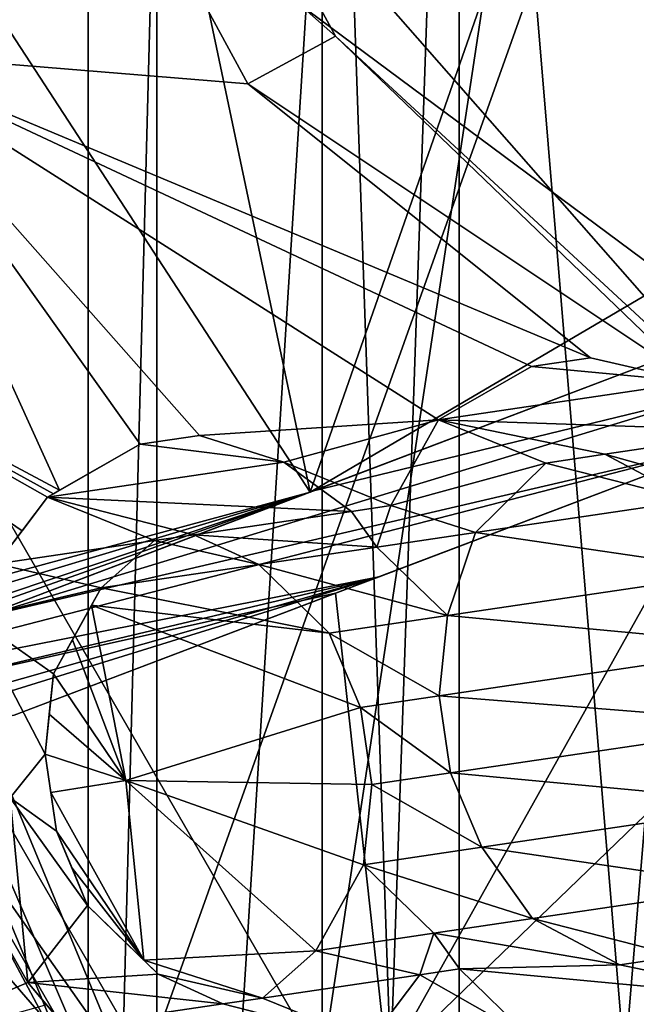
# Model space of a CAD drawing. Header units: millimetres. Extents: x -122 to 122, y -98 to 94.
# Tile 528 of 533: x 77.71 to 80.34, y 73.76 to 77.96. Entities that reach past the tile are written whole.
import ezdxf

# ---------------------------------------------------------------- set-up
doc = ezdxf.new("R2010")
doc.units = ezdxf.units.MM
doc.header["$LTSCALE"] = 26.699852
for name, color, linetype in [('1205', 7, 'CONTINUOUS'), ('1212', 7, 'CONTINUOUS'), ('1220', 7, 'CONTINUOUS'), ('31', 7, 'CONTINUOUS'), ('32', 7, 'CONTINUOUS'), ('36', 7, 'CONTINUOUS'), ('4174', 7, 'CONTINUOUS'), ('4212', 7, 'CONTINUOUS'), ('4219', 7, 'CONTINUOUS'), ('4227', 7, 'CONTINUOUS'), ('4795', 7, 'CONTINUOUS'), ('4800', 7, 'CONTINUOUS'), ('4801', 7, 'CONTINUOUS'), ('4803', 7, 'CONTINUOUS'), ('4812', 7, 'CONTINUOUS'), ('4820', 7, 'CONTINUOUS'), ('4821', 7, 'CONTINUOUS'), ('4823', 7, 'CONTINUOUS'), ('4827', 7, 'CONTINUOUS'), ('4847', 7, 'CONTINUOUS'), ('4849', 7, 'CONTINUOUS'), ('5012', 7, 'CONTINUOUS'), ('792', 7, 'CONTINUOUS'), ('793', 7, 'CONTINUOUS'), ('803', 7, 'CONTINUOUS'), ('805', 7, 'CONTINUOUS'), ('810', 7, 'CONTINUOUS'), ('834', 7, 'CONTINUOUS'), ('835', 7, 'CONTINUOUS'), ('837', 7, 'CONTINUOUS'), ('838', 7, 'CONTINUOUS'), ('839', 7, 'CONTINUOUS'), ('840', 7, 'CONTINUOUS'), ('841', 7, 'CONTINUOUS'), ('842', 7, 'CONTINUOUS'), ('853', 7, 'CONTINUOUS'), ('854', 7, 'CONTINUOUS'), ('855', 7, 'CONTINUOUS'), ('856', 7, 'CONTINUOUS'), ('861', 7, 'CONTINUOUS'), ('863', 7, 'CONTINUOUS'), ('864', 7, 'CONTINUOUS'), ('865', 7, 'CONTINUOUS'), ('866', 7, 'CONTINUOUS'), ('867', 7, 'CONTINUOUS'), ('868', 7, 'CONTINUOUS'), ('871', 7, 'CONTINUOUS'), ('872', 7, 'CONTINUOUS'), ('873', 7, 'CONTINUOUS'), ('874', 7, 'CONTINUOUS'), ('875', 7, 'CONTINUOUS'), ('876', 7, 'CONTINUOUS'), ('877', 7, 'CONTINUOUS'), ('878', 7, 'CONTINUOUS'), ('879', 7, 'CONTINUOUS'), ('880', 7, 'CONTINUOUS'), ('885', 7, 'CONTINUOUS'), ('886', 7, 'CONTINUOUS'), ('887', 7, 'CONTINUOUS'), ('888', 7, 'CONTINUOUS'), ('889', 7, 'CONTINUOUS'), ('890', 7, 'CONTINUOUS'), ('891', 7, 'CONTINUOUS'), ('892', 7, 'CONTINUOUS'), ('893', 7, 'CONTINUOUS'), ('894', 7, 'CONTINUOUS'), ('895', 7, 'CONTINUOUS'), ('896', 7, 'CONTINUOUS'), ('897', 7, 'CONTINUOUS'), ('898', 7, 'CONTINUOUS'), ('899', 7, 'CONTINUOUS'), ('900', 7, 'CONTINUOUS'), ('965', 7, 'CONTINUOUS')]:
    doc.layers.add(name, color=color, linetype=linetype)

msp = doc.modelspace()

# ---------------------------------------------------------------- linework, layer by layer
at = {"layer": '1205', "color": 250, "linetype": 'Continuous', "true_color": 0x323232}
for points in [[(79, 82, -2), (79, 82, -10), (79, 65, -10), (79, 82, -2)], [(79, 65, -2), (79, 82, -2), (79, 65, -10), (79, 65, -2)]]:
    msp.add_3dface(points, dxfattribs=at)
at = {"layer": '1212', "color": 250, "linetype": 'Continuous', "true_color": 0x323232}
for points in [[(79, 65, -10), (79, 82, -10), (79.5858, 82, -11.4142), (79, 65, -10)], [(79.5858, 65, -11.4142), (79, 65, -10), (79.5858, 82, -11.4142), (79.5858, 65, -11.4142)], [(81, 82, -12), (81, 65, -12), (79.5858, 65, -11.4142), (81, 82, -12)], [(81, 82, -12), (79.5858, 65, -11.4142), (79.5858, 82, -11.4142), (81, 82, -12)]]:
    msp.add_3dface(points, dxfattribs=at)
at = {"layer": '1220', "color": 250, "linetype": 'Continuous', "true_color": 0x323232}
for points in [[(79, 82, -2), (79, 65, -2), (79.5858, 65, -0.5858), (79, 82, -2)], [(79.5858, 82, -0.5858), (79, 82, -2), (79.5858, 65, -0.5858), (79.5858, 82, -0.5858)], [(81, 65), (81, 82), (79.5858, 82, -0.5858), (81, 65)], [(81, 65), (79.5858, 82, -0.5858), (79.5858, 65, -0.5858), (81, 65)]]:
    msp.add_3dface(points, dxfattribs=at)
at = {"layer": '31', "color": 7, "linetype": 'Continuous', "true_color": 0xf5f5f5}
for points in [[(79, 73.5, -12), (80.6065, 84.1065, -12), (74.4996, 81.2944, -12), (79, 73.5, -12)], [(85, 73.5, -12), (80.6065, 84.1065, -12), (79, 73.5, -12), (85, 73.5, -12)]]:
    msp.add_3dface(points, dxfattribs=at)
at = {"layer": '32', "color": 7, "linetype": 'Continuous', "true_color": 0xf5f5f5}
for points in [[(80.6065, 84.1065, -15), (85, 73.5, -15), (74.4996, 81.2944, -15), (80.6065, 84.1065, -15)], [(74.4996, 81.2944, -15), (85, 73.5, -15), (79, 73.5, -15), (74.4996, 81.2944, -15)]]:
    msp.add_3dface(points, dxfattribs=at)
at = {"layer": '36', "color": 7, "linetype": 'Continuous', "true_color": 0xf5f5f5}
for points in [[(79, 73.5, -12), (74.4996, 81.2944, -12), (79, 73.5, -15), (79, 73.5, -12)], [(74.4996, 81.2944, -12), (74.4996, 81.2944, -15), (79, 73.5, -15), (74.4996, 81.2944, -12)]]:
    msp.add_3dface(points, dxfattribs=at)
at = {"layer": '4174', "color": 250, "linetype": 'Continuous', "true_color": 0x323232}
for points in [[(80.2677, 63.2324), (81, 65), (94.5, 92.5), (80.2677, 63.2324)], [(102.9852, 88.9852), (80.2677, 63.2324), (94.5, 92.5), (102.9852, 88.9852)], [(106.5, 80.5), (80.2677, 63.2324), (102.9852, 88.9852), (106.5, 80.5)], [(106.5, 51.2841), (80.2677, 63.2324), (106.5, 80.5), (106.5, 51.2841)]]:
    msp.add_3dface(points, dxfattribs=at)
at = {"layer": '4212', "color": 250, "linetype": 'Continuous', "true_color": 0x323232}
for points in [[(79, 65, 10), (79, 82, 10), (79, 65, 2), (79, 65, 10)], [(79, 65, 2), (79, 82, 10), (79, 82, 2), (79, 65, 2)]]:
    msp.add_3dface(points, dxfattribs=at)
at = {"layer": '4219', "color": 250, "linetype": 'Continuous', "true_color": 0x323232}
for points in [[(79, 82, 10), (79, 65, 10), (79.5858, 65, 11.4142), (79, 82, 10)], [(79, 82, 10), (79.5858, 65, 11.4142), (79.5858, 82, 11.4142), (79, 82, 10)], [(81, 65, 12), (81, 82, 12), (79.5858, 82, 11.4142), (81, 65, 12)], [(79.5858, 65, 11.4142), (81, 65, 12), (79.5858, 82, 11.4142), (79.5858, 65, 11.4142)]]:
    msp.add_3dface(points, dxfattribs=at)
at = {"layer": '4227', "color": 250, "linetype": 'Continuous', "true_color": 0x323232}
for points in [[(79, 65, 2), (79, 82, 2), (79.5858, 82, 0.5858), (79, 65, 2)], [(79, 65, 2), (79.5858, 82, 0.5858), (79.5858, 65, 0.5858), (79, 65, 2)], [(81, 82), (81, 65), (79.5858, 65, 0.5858), (81, 82)], [(79.5858, 82, 0.5858), (81, 82), (79.5858, 65, 0.5858), (79.5858, 82, 0.5858)]]:
    msp.add_3dface(points, dxfattribs=at)
at = {"layer": '4795', "color": 7, "linetype": 'Continuous', "true_color": 0xf5f5f5}
for points in [[(86.2603, 80.2344, 12), (87.6, 73.5, 12), (79, 79.1, 12), (86.2603, 80.2344, 12)], [(79, 79.1, 12), (87.6, 73.5, 12), (79, 67.9, 12), (79, 79.1, 12)]]:
    msp.add_3dface(points, dxfattribs=at)
at = {"layer": '4800', "color": 7, "linetype": 'Continuous', "true_color": 0xf5f5f5}
for points in [[(78.9492, 75.9428, 18.9927), (82.4451, 85.9451, 14.625), (77.7947, 81.4165, 18.312), (78.9492, 75.9428, 18.9927)], [(86.2603, 80.2352, 14.625), (82.4451, 85.9451, 14.625), (78.9492, 75.9428, 18.9927), (86.2603, 80.2352, 14.625)], [(76.2301, 80.1131, 19.0557), (78.9492, 75.9428, 18.9927), (77.7947, 81.4165, 18.312), (76.2301, 80.1131, 19.0557)], [(80.6112, 76.5722, 18.3377), (86.2603, 80.2352, 14.625), (78.9492, 75.9428, 18.9927), (80.6112, 76.5722, 18.3377)], [(79.2773, 73.5, 18.9925), (87.6, 73.5, 14.625), (86.2603, 80.2352, 14.625), (79.2773, 73.5, 18.9925)], [(79.2773, 73.5, 18.9925), (86.2603, 80.2352, 14.625), (80.7679, 76.1584, 18.3196), (79.2773, 73.5, 18.9925)], [(78.9492, 75.9428, 18.9927), (76.2301, 80.1131, 19.0557), (76.7524, 75.3474, 19.6514), (78.9492, 75.9428, 18.9927)], [(79.0564, 75.5102, 18.9926), (79.2773, 73.5, 18.9925), (80.7679, 76.1584, 18.3196), (79.0564, 75.5102, 18.9926)], [(79.243, 75.5809, 18.9259), (79.0564, 75.5102, 18.9926), (80.7679, 76.1584, 18.3196), (79.243, 75.5809, 18.9259)], [(76.926, 75.3351, 19.6104), (78.9492, 75.9428, 18.9927), (76.7524, 75.3474, 19.6514), (76.926, 75.3351, 19.6104)], [(77.103, 75.3225, 19.5675), (78.9492, 75.9428, 18.9927), (76.926, 75.3351, 19.6104), (77.103, 75.3225, 19.5675)], [(77.3107, 75.3625, 19.5121), (78.9492, 75.9428, 18.9927), (77.103, 75.3225, 19.5675), (77.3107, 75.3625, 19.5121)], [(77.5271, 75.4042, 19.4525), (78.9492, 75.9428, 18.9927), (77.3107, 75.3625, 19.5121), (77.5271, 75.4042, 19.4525)], [(70, 73.5, 20.5), (79.2773, 73.5, 18.9925), (79.0564, 75.5102, 18.9926), (70, 73.5, 20.5)], [(70, 73.5, 20.5), (79.0564, 75.5102, 18.9926), (77.6838, 74.9904, 19.4352), (70, 73.5, 20.5)]]:
    msp.add_3dface(points, dxfattribs=at)
at = {"layer": '4801', "color": 7, "linetype": 'Continuous', "true_color": 0xf5f5f5}
for points in [[(73.9905, 80.4117, -10), (77.981, 73.5, -10), (73.9905, 80.4117, -66.4045), (73.9905, 80.4117, -10)], [(77.981, 73.5, -10), (77.981, 73.5, -66.4045), (73.9905, 80.4117, -66.4045), (77.981, 73.5, -10)]]:
    msp.add_3dface(points, dxfattribs=at)
at = {"layer": '4803', "color": 7, "linetype": 'Continuous', "true_color": 0xf5f5f5}
for points in [[(78, 79.1, 11), (78, 67.9, 11), (78, 79.1, 1.0205), (78, 79.1, 11)], [(78, 79.1, 1.0205), (78, 67.9, 11), (78, 73.5019, 0.2898), (78, 79.1, 1.0205)]]:
    msp.add_3dface(points, dxfattribs=at)
at = {"layer": '4812', "color": 7, "linetype": 'Continuous', "true_color": 0xf5f5f5}
for points in [[(78, 67.9, 11), (78, 79.1, 11), (78.2929, 79.1, 11.7071), (78, 67.9, 11)], [(78, 67.9, 11), (78.2929, 79.1, 11.7071), (78.2929, 67.9, 11.7071), (78, 67.9, 11)], [(79, 79.1, 12), (79, 67.9, 12), (78.2929, 67.9, 11.7071), (79, 79.1, 12)], [(78.2929, 79.1, 11.7071), (79, 79.1, 12), (78.2929, 67.9, 11.7071), (78.2929, 79.1, 11.7071)]]:
    msp.add_3dface(points, dxfattribs=at)
at = {"layer": '4820', "color": 7, "linetype": 'Continuous', "true_color": 0xf5f5f5}
for points in [[(77.981, 73.5, -66.4045), (73.1918, 79.0302, -68), (73.9905, 80.4117, -66.4045), (77.981, 73.5, -66.4045)], [(76.3855, 73.5, -68), (73.1918, 79.0302, -68), (77.981, 73.5, -66.4045), (76.3855, 73.5, -68)]]:
    msp.add_3dface(points, dxfattribs=at)
at = {"layer": '4821', "color": 7, "linetype": 'Continuous', "true_color": 0xf5f5f5}
for points in [[(78, 79.1, 1.0205), (78, 73.5019, 0.2898), (75.6036, 79.0935, 0.2556), (78, 79.1, 1.0205)], [(75.6036, 79.0935, 0.2556), (78, 73.5019, 0.2898), (77.9175, 73.5, 0.2556), (75.6036, 79.0935, 0.2556)]]:
    msp.add_3dface(points, dxfattribs=at)
at = {"layer": '4823', "color": 7, "linetype": 'Continuous', "true_color": 0xf5f5f5}
msp.add_3dface([(77.3, 73.5, -10), (77.981, 73.5, -10), (73.9905, 80.4117, -10), (77.3, 73.5, -10)], dxfattribs=at)
at = {"layer": '4827', "color": 7, "linetype": 'Continuous', "true_color": 0xf5f5f5}
for points in [[(75.1665, 78.6572, -0.6683), (75.6036, 79.0935, 0.2556), (77.9175, 73.5, 0.2556), (75.1665, 78.6572, -0.6683)], [(75.1665, 78.6572, -0.6683), (77.9175, 73.5, 0.2556), (77.4686, 73.5, -0.1127), (75.1665, 78.6572, -0.6683)]]:
    msp.add_3dface(points, dxfattribs=at)
at = {"layer": '4847', "color": 7, "linetype": 'Continuous', "true_color": 0xf5f5f5}
for points in [[(79.243, 75.5809, 18.9259), (80.7679, 76.1584, 18.3196), (79.2417, 75.5804, 19.9811), (79.243, 75.5809, 18.9259)], [(80.7679, 76.1584, 18.3196), (80.7679, 76.1584, 19.3971), (79.2417, 75.5804, 19.9811), (80.7679, 76.1584, 18.3196)], [(77.6838, 74.9904, 20.4716), (79.0564, 75.5102, 18.9926), (79.2417, 75.5804, 19.9811), (77.6838, 74.9904, 20.4716)], [(79.0564, 75.5102, 18.9926), (79.243, 75.5809, 18.9259), (79.2417, 75.5804, 19.9811), (79.0564, 75.5102, 18.9926)], [(77.6838, 74.9904, 19.4352), (79.0564, 75.5102, 18.9926), (77.6838, 74.9904, 20.4716), (77.6838, 74.9904, 19.4352)]]:
    msp.add_3dface(points, dxfattribs=at)
at = {"layer": '4849', "color": 7, "linetype": 'Continuous', "true_color": 0xf5f5f5}
for points in [[(80.6112, 76.5722, 18.3377), (78.9492, 75.9428, 18.9927), (80.6112, 76.5722, 19.4144), (80.6112, 76.5722, 18.3377)], [(80.6112, 76.5722, 19.4144), (78.9492, 75.9428, 18.9927), (78.9572, 75.9458, 20.0423), (80.6112, 76.5722, 19.4144)], [(78.9492, 75.9428, 18.9927), (77.5271, 75.4042, 19.4525), (78.9572, 75.9458, 20.0423), (78.9492, 75.9428, 18.9927)], [(77.5271, 75.4042, 19.4525), (77.5271, 75.4042, 20.4883), (78.9572, 75.9458, 20.0423), (77.5271, 75.4042, 19.4525)]]:
    msp.add_3dface(points, dxfattribs=at)
at = {"layer": '5012', "color": 7, "linetype": 'Continuous', "true_color": 0xf5f5f5}
for points in [[(80.6894, 76.3657, 19.4066), (80.6112, 76.5722, 19.4144), (78.9572, 75.9458, 20.0423), (80.6894, 76.3657, 19.4066)], [(80.7679, 76.1584, 19.3971), (80.6894, 76.3657, 19.4066), (77.5271, 75.4042, 20.4883), (80.7679, 76.1584, 19.3971)], [(77.5271, 75.4042, 20.4883), (80.6894, 76.3657, 19.4066), (78.9572, 75.9458, 20.0423), (77.5271, 75.4042, 20.4883)], [(80.7679, 76.1584, 19.3971), (76.2077, 74.9834, 20.8202), (79.2417, 75.5804, 19.9811), (80.7679, 76.1584, 19.3971)], [(76.2077, 74.9834, 20.8202), (80.7679, 76.1584, 19.3971), (77.5271, 75.4042, 20.4883), (76.2077, 74.9834, 20.8202)], [(76.2077, 74.9834, 20.8202), (76.4562, 74.9215, 20.77), (79.2417, 75.5804, 19.9811), (76.2077, 74.9834, 20.8202)], [(76.4562, 74.9215, 20.77), (76.7101, 74.8582, 20.7164), (79.2417, 75.5804, 19.9811), (76.4562, 74.9215, 20.77)], [(76.7101, 74.8582, 20.7164), (76.9319, 74.8645, 20.6648), (79.2417, 75.5804, 19.9811), (76.7101, 74.8582, 20.7164)], [(76.9319, 74.8645, 20.6648), (77.6838, 74.9904, 20.4716), (79.2417, 75.5804, 19.9811), (76.9319, 74.8645, 20.6648)]]:
    msp.add_3dface(points, dxfattribs=at)
at = {"layer": '792', "color": 7, "linetype": 'Continuous', "true_color": 0xf5f5f5}
for points in [[(74.125, 80.6447, -15), (78.25, 73.5, -15), (80.3912, 79.5008, -15), (74.125, 80.6447, -15)], [(80.3912, 79.5008, -15), (78.25, 73.5, -15), (82, 73.5, -15), (80.3912, 79.5008, -15)]]:
    msp.add_3dface(points, dxfattribs=at)
at = {"layer": '793', "color": 7, "linetype": 'Continuous', "true_color": 0xf5f5f5}
for points in [[(80.3912, 79.5008, -28.55), (80.8812, 76.2035, -28.55), (78.4996, 78.9148, -28.55), (80.3912, 79.5008, -28.55)], [(77.0277, 77.8214, -28.55), (75.7412, 79.4246, -28.55), (78.1256, 78.7118, -28.55), (77.0277, 77.8214, -28.55)], [(80.8812, 76.2035, -28.55), (79.0561, 77.8894, -28.55), (78.4996, 78.9148, -28.55), (80.8812, 76.2035, -28.55)], [(78.6821, 77.6864, -28.55), (77.0277, 77.8214, -28.55), (78.1256, 78.7118, -28.55), (78.6821, 77.6864, -28.55)], [(79.0561, 77.8894, -28.55), (80.5921, 76.4135, -28.55), (78.6821, 77.6864, -28.55), (79.0561, 77.8894, -28.55)], [(80.8812, 76.2035, -28.55), (80.5921, 76.4135, -28.55), (79.0561, 77.8894, -28.55), (80.8812, 76.2035, -28.55)], [(78.2225, 76.1475, -28.55), (77.8778, 75.9501, -28.55), (77.0277, 77.8214, -28.55), (78.2225, 76.1475, -28.55)], [(78.4751, 76.1848, -28.55), (78.2225, 76.1475, -28.55), (77.0277, 77.8214, -28.55), (78.4751, 76.1848, -28.55)], [(79.4976, 76.2517, -28.55), (78.4751, 76.1848, -28.55), (77.0277, 77.8214, -28.55), (79.4976, 76.2517, -28.55)], [(79.8942, 76.4788, -28.55), (79.4976, 76.2517, -28.55), (77.0277, 77.8214, -28.55), (79.8942, 76.4788, -28.55)], [(80.1468, 76.5161, -28.55), (79.8942, 76.4788, -28.55), (77.0277, 77.8214, -28.55), (80.1468, 76.5161, -28.55)], [(80.1468, 76.5161, -28.55), (77.0277, 77.8214, -28.55), (78.6821, 77.6864, -28.55), (80.1468, 76.5161, -28.55)], [(80.5921, 76.4135, -28.55), (80.1468, 76.5161, -28.55), (78.6821, 77.6864, -28.55), (80.5921, 76.4135, -28.55)], [(78.8362, 76.0697, -28.55), (78.4751, 76.1848, -28.55), (79.4976, 76.2517, -28.55), (78.8362, 76.0697, -28.55)], [(79.2938, 75.8846, -28.55), (78.8362, 76.0697, -28.55), (79.4976, 76.2517, -28.55), (79.2938, 75.8846, -28.55)], [(79.1254, 75.8597, -28.55), (78.8362, 76.0697, -28.55), (79.2938, 75.8846, -28.55), (79.1254, 75.8597, -28.55)], [(79.9551, 76.0666, -28.55), (80.581, 75.9064, -28.55), (79.6549, 75.7695, -28.55), (79.9551, 76.0666, -28.55)], [(80.2077, 76.1039, -28.55), (80.581, 75.9064, -28.55), (79.9551, 76.0666, -28.55), (80.2077, 76.1039, -28.55)], [(80.581, 75.9064, -28.55), (80.7981, 75.6016, -28.55), (79.6549, 75.7695, -28.55), (80.581, 75.9064, -28.55)], [(79.2339, 75.7073, -28.55), (79.1254, 75.8597, -28.55), (79.2938, 75.8846, -28.55), (79.2339, 75.7073, -28.55)], [(78.2835, 75.7353, -28.55), (78.7288, 75.6326, -28.55), (78.0553, 75.5331, -28.55), (78.2835, 75.7353, -28.55)], [(78.4518, 75.7602, -28.55), (78.7288, 75.6326, -28.55), (78.2835, 75.7353, -28.55), (78.4518, 75.7602, -28.55)], [(79.6549, 75.7695, -28.55), (80.7981, 75.6016, -28.55), (79.5353, 75.4149, -28.55), (79.6549, 75.7695, -28.55)], [(78.7288, 75.6326, -28.55), (79.0301, 75.3402, -28.55), (78.0553, 75.5331, -28.55), (78.7288, 75.6326, -28.55)], [(80.7981, 75.6016, -28.55), (80.9311, 75.2842, -28.55), (79.5353, 75.4149, -28.55), (80.7981, 75.6016, -28.55)], [(78.0553, 75.5331, -28.55), (79.0301, 75.3402, -28.55), (78.0141, 75.4589, -28.55), (78.0553, 75.5331, -28.55)], [(79.0301, 75.3402, -28.55), (79.163, 75.0229, -28.55), (78.0141, 75.4589, -28.55), (79.0301, 75.3402, -28.55)], [(78.0141, 75.4589, -28.55), (79.163, 75.0229, -28.55), (78.1607, 74.7105, -28.55), (78.0141, 75.4589, -28.55)], [(79.5353, 75.4149, -28.55), (80.9311, 75.2842, -28.55), (79.4998, 75.0727, -28.55), (79.5353, 75.4149, -28.55)], [(79.4998, 75.0727, -28.55), (80.9311, 75.2842, -28.55), (80.9798, 74.9545, -28.55), (79.4998, 75.0727, -28.55)], [(79.5485, 74.7429, -28.55), (79.4998, 75.0727, -28.55), (80.9798, 74.9545, -28.55), (79.5485, 74.7429, -28.55)], [(79.163, 75.0229, -28.55), (79.2118, 74.6932, -28.55), (78.1607, 74.7105, -28.55), (79.163, 75.0229, -28.55)], [(80.9444, 74.6123, -28.55), (79.5485, 74.7429, -28.55), (80.9798, 74.9545, -28.55), (80.9444, 74.6123, -28.55)], [(79.6815, 74.4256, -28.55), (79.5485, 74.7429, -28.55), (80.9444, 74.6123, -28.55), (79.6815, 74.4256, -28.55)], [(78.9725, 73.9839, -28.55), (78.2381, 73.9434, -28.55), (78.1607, 74.7105, -28.55), (78.9725, 73.9839, -28.55)], [(79.1763, 74.351, -28.55), (78.9725, 73.9839, -28.55), (78.1607, 74.7105, -28.55), (79.1763, 74.351, -28.55)], [(79.2118, 74.6932, -28.55), (79.1763, 74.351, -28.55), (78.1607, 74.7105, -28.55), (79.2118, 74.6932, -28.55)], [(80.8247, 74.2577, -28.55), (79.6815, 74.4256, -28.55), (80.9444, 74.6123, -28.55), (80.8247, 74.2577, -28.55)], [(79.8986, 74.1208, -28.55), (79.6815, 74.4256, -28.55), (80.8247, 74.2577, -28.55), (79.8986, 74.1208, -28.55)], [(80.5245, 73.9606, -28.55), (79.8986, 74.1208, -28.55), (80.8247, 74.2577, -28.55), (80.5245, 73.9606, -28.55)], [(80.2719, 73.9232, -28.55), (79.8986, 74.1208, -28.55), (80.5245, 73.9606, -28.55), (80.2719, 73.9232, -28.55)], [(79.4776, 74.0585, -28.55), (79.5862, 73.9061, -28.55), (79.4178, 73.8812, -28.55), (79.4776, 74.0585, -28.55)], [(78.7443, 73.7817, -28.55), (78.2381, 73.9434, -28.55), (78.9725, 73.9839, -28.55), (78.7443, 73.7817, -28.55)], [(78.299, 73.8843, -28.55), (78.2381, 73.9434, -28.55), (78.7443, 73.7817, -28.55), (78.299, 73.8843, -28.55)], [(78.5759, 73.7568, -28.55), (78.299, 73.8843, -28.55), (78.7443, 73.7817, -28.55), (78.5759, 73.7568, -28.55)], [(79.4178, 73.8812, -28.55), (79.8875, 73.6137, -28.55), (79.2018, 73.5966, -28.55), (79.4178, 73.8812, -28.55)], [(79.5862, 73.9061, -28.55), (79.8875, 73.6137, -28.55), (79.4178, 73.8812, -28.55), (79.5862, 73.9061, -28.55)]]:
    msp.add_3dface(points, dxfattribs=at)
at = {"layer": '803', "color": 7, "linetype": 'Continuous', "true_color": 0xf5f5f5}
for points in [[(77.0277, 77.8214, -28.55), (77.8778, 75.9501, -28.55), (75.9907, 76.9587, -27.2175), (77.0277, 77.8214, -28.55)], [(75.9907, 76.9587, -27.2175), (77.8778, 75.9501, -28.55), (77.8519, 75.9352, -28.5208), (75.9907, 76.9587, -27.2175)], [(76.9175, 73.5, -27.2175), (75.9907, 76.9587, -27.2175), (77.7421, 73.8488, -28.05), (76.9175, 73.5, -27.2175)], [(77.7421, 73.8488, -28.05), (75.9907, 76.9587, -27.2175), (77.6661, 74.6373, -28.05), (77.7421, 73.8488, -28.05)], [(77.6099, 75.6357, -28.2039), (75.9907, 76.9587, -27.2175), (77.7174, 75.7774, -28.3464), (77.6099, 75.6357, -28.2039)], [(77.7174, 75.7774, -28.3464), (75.9907, 76.9587, -27.2175), (77.8259, 75.9204, -28.4917), (77.7174, 75.7774, -28.3464)], [(77.8259, 75.9204, -28.4917), (75.9907, 76.9587, -27.2175), (77.8519, 75.9352, -28.5208), (77.8259, 75.9204, -28.4917)], [(78.0141, 75.4589, -28.55), (78.1607, 74.7105, -28.55), (77.9324, 75.3118, -28.4367), (78.0141, 75.4589, -28.55)], [(77.9324, 75.3118, -28.4367), (78.1607, 74.7105, -28.55), (77.8514, 75.166, -28.3262), (77.9324, 75.3118, -28.4367)], [(77.8514, 75.166, -28.3262), (78.1607, 74.7105, -28.55), (77.8336, 74.9942, -28.2749), (77.8514, 75.166, -28.3262)], [(77.8336, 74.9942, -28.2749), (78.1607, 74.7105, -28.55), (77.816, 74.8238, -28.2273), (77.8336, 74.9942, -28.2749)], [(77.816, 74.8238, -28.2273), (78.1607, 74.7105, -28.55), (77.8403, 74.6589, -28.2255), (77.816, 74.8238, -28.2273)], [(78.1607, 74.7105, -28.55), (78.2381, 73.9434, -28.55), (77.8403, 74.6589, -28.2255), (78.1607, 74.7105, -28.55)], [(77.8403, 74.6589, -28.2255), (78.2381, 73.9434, -28.55), (77.8647, 74.494, -28.2273), (77.8403, 74.6589, -28.2255)], [(77.8647, 74.494, -28.2273), (78.2381, 73.9434, -28.55), (77.9309, 74.3361, -28.2748), (77.8647, 74.494, -28.2273)], [(77.9309, 74.3361, -28.2748), (78.2381, 73.9434, -28.55), (77.9976, 74.1767, -28.3262), (77.9309, 74.3361, -28.2748)], [(77.9976, 74.1767, -28.3262), (78.2381, 73.9434, -28.55), (78.1174, 74.0606, -28.4367), (77.9976, 74.1767, -28.3262)], [(76.9175, 73.5, -27.2175), (77.7421, 73.8488, -28.05), (77.822, 73.7533, -28.1261), (76.9175, 73.5, -27.2175)]]:
    msp.add_3dface(points, dxfattribs=at)
at = {"layer": '805', "color": 7, "linetype": 'Continuous', "true_color": 0xf5f5f5}
msp.add_3dface([(78.25, 73.5, -15), (74.125, 80.6447, -15), (76.9175, 73.5, -16.3325), (78.25, 73.5, -15)], dxfattribs=at)
at = {"layer": '810', "color": 7, "linetype": 'Continuous', "true_color": 0xf5f5f5}
for points in [[(78.4996, 78.9148, -28.05), (79.0561, 77.8894, -28.05), (78.1256, 78.7118, -28.05), (78.4996, 78.9148, -28.05)], [(78.1256, 78.7118, -28.05), (79.0561, 77.8894, -28.05), (78.6821, 77.6864, -28.05), (78.1256, 78.7118, -28.05)], [(80.1468, 76.5161, -28.05), (80.5921, 76.4135, -28.05), (79.8942, 76.4788, -28.05), (80.1468, 76.5161, -28.05)], [(79.8942, 76.4788, -28.05), (80.5921, 76.4135, -28.05), (79.4976, 76.2517, -28.05), (79.8942, 76.4788, -28.05)], [(80.5921, 76.4135, -28.05), (80.8812, 76.2035, -28.05), (79.4976, 76.2517, -28.05), (80.5921, 76.4135, -28.05)], [(79.4976, 76.2517, -28.05), (79.9551, 76.0666, -28.05), (79.2938, 75.8846, -28.05), (79.4976, 76.2517, -28.05)], [(80.2077, 76.1039, -28.05), (79.9551, 76.0666, -28.05), (79.4976, 76.2517, -28.05), (80.2077, 76.1039, -28.05)], [(80.8812, 76.2035, -28.05), (80.2077, 76.1039, -28.05), (79.4976, 76.2517, -28.05), (80.8812, 76.2035, -28.05)], [(81.1947, 75.8286, -28.05), (80.2077, 76.1039, -28.05), (80.8812, 76.2035, -28.05), (81.1947, 75.8286, -28.05)], [(78.4751, 76.1848, -28.05), (78.8362, 76.0697, -28.05), (78.2225, 76.1475, -28.05), (78.4751, 76.1848, -28.05)], [(78.2225, 76.1475, -28.05), (78.8362, 76.0697, -28.05), (77.8259, 75.9204, -28.05), (78.2225, 76.1475, -28.05)], [(78.8362, 76.0697, -28.05), (79.1254, 75.8597, -28.05), (77.8259, 75.9204, -28.05), (78.8362, 76.0697, -28.05)], [(79.9551, 76.0666, -28.05), (79.6549, 75.7695, -28.05), (79.2938, 75.8846, -28.05), (79.9551, 76.0666, -28.05)], [(80.581, 75.9064, -28.05), (80.2077, 76.1039, -28.05), (81.1947, 75.8286, -28.05), (80.581, 75.9064, -28.05)], [(77.8259, 75.9204, -28.05), (78.2835, 75.7353, -28.05), (77.6099, 75.6357, -28.05), (77.8259, 75.9204, -28.05)], [(78.4518, 75.7602, -28.05), (78.2835, 75.7353, -28.05), (77.8259, 75.9204, -28.05), (78.4518, 75.7602, -28.05)], [(79.1254, 75.8597, -28.05), (78.4518, 75.7602, -28.05), (77.8259, 75.9204, -28.05), (79.1254, 75.8597, -28.05)], [(79.2339, 75.7073, -28.05), (78.4518, 75.7602, -28.05), (79.1254, 75.8597, -28.05), (79.2339, 75.7073, -28.05)], [(79.2938, 75.8846, -28.05), (79.6549, 75.7695, -28.05), (79.2339, 75.7073, -28.05), (79.2938, 75.8846, -28.05)], [(78.2835, 75.7353, -28.05), (78.0553, 75.5331, -28.05), (77.6099, 75.6357, -28.05), (78.2835, 75.7353, -28.05)], [(78.7288, 75.6326, -28.05), (78.4518, 75.7602, -28.05), (79.2339, 75.7073, -28.05), (78.7288, 75.6326, -28.05)], [(79.6549, 75.7695, -28.05), (79.5353, 75.4149, -28.05), (79.2339, 75.7073, -28.05), (79.6549, 75.7695, -28.05)], [(79.5353, 75.4149, -28.05), (78.7288, 75.6326, -28.05), (79.2339, 75.7073, -28.05), (79.5353, 75.4149, -28.05)], [(78.0553, 75.5331, -28.05), (77.512, 75.406, -28.05), (77.6099, 75.6357, -28.05), (78.0553, 75.5331, -28.05)], [(78.7288, 75.6326, -28.05), (79.5353, 75.4149, -28.05), (79.0301, 75.3402, -28.05), (78.7288, 75.6326, -28.05)], [(77.8514, 75.166, -28.05), (77.512, 75.406, -28.05), (78.0553, 75.5331, -28.05), (77.8514, 75.166, -28.05)], [(77.6661, 74.6373, -28.05), (77.512, 75.406, -28.05), (77.816, 74.8238, -28.05), (77.6661, 74.6373, -28.05)], [(77.816, 74.8238, -28.05), (77.512, 75.406, -28.05), (77.8514, 75.166, -28.05), (77.816, 74.8238, -28.05)], [(79.5353, 75.4149, -28.05), (79.4998, 75.0727, -28.05), (79.0301, 75.3402, -28.05), (79.5353, 75.4149, -28.05)], [(79.0301, 75.3402, -28.05), (79.4998, 75.0727, -28.05), (79.163, 75.0229, -28.05), (79.0301, 75.3402, -28.05)], [(79.4998, 75.0727, -28.05), (79.5485, 74.7429, -28.05), (79.163, 75.0229, -28.05), (79.4998, 75.0727, -28.05)], [(79.163, 75.0229, -28.05), (79.5485, 74.7429, -28.05), (79.2118, 74.6932, -28.05), (79.163, 75.0229, -28.05)], [(77.8647, 74.494, -28.05), (77.6661, 74.6373, -28.05), (77.816, 74.8238, -28.05), (77.8647, 74.494, -28.05)], [(79.5485, 74.7429, -28.05), (79.6815, 74.4256, -28.05), (79.2118, 74.6932, -28.05), (79.5485, 74.7429, -28.05)], [(79.2118, 74.6932, -28.05), (79.6815, 74.4256, -28.05), (79.1763, 74.351, -28.05), (79.2118, 74.6932, -28.05)], [(77.7421, 73.8488, -28.05), (77.6661, 74.6373, -28.05), (77.9976, 74.1767, -28.05), (77.7421, 73.8488, -28.05)], [(77.6661, 74.6373, -28.05), (77.8647, 74.494, -28.05), (77.9976, 74.1767, -28.05), (77.6661, 74.6373, -28.05)], [(79.6815, 74.4256, -28.05), (79.8986, 74.1208, -28.05), (79.1763, 74.351, -28.05), (79.6815, 74.4256, -28.05)], [(78.9725, 73.9839, -28.05), (79.1763, 74.351, -28.05), (79.4776, 74.0585, -28.05), (78.9725, 73.9839, -28.05)], [(79.1763, 74.351, -28.05), (79.8986, 74.1208, -28.05), (79.4776, 74.0585, -28.05), (79.1763, 74.351, -28.05)], [(78.299, 73.8843, -28.05), (77.7421, 73.8488, -28.05), (77.9976, 74.1767, -28.05), (78.299, 73.8843, -28.05)], [(79.8986, 74.1208, -28.05), (80.2719, 73.9232, -28.05), (79.4776, 74.0585, -28.05), (79.8986, 74.1208, -28.05)], [(79.4178, 73.8812, -28.05), (78.9725, 73.9839, -28.05), (79.4776, 74.0585, -28.05), (79.4178, 73.8812, -28.05)], [(79.4776, 74.0585, -28.05), (80.2719, 73.9232, -28.05), (79.5862, 73.9061, -28.05), (79.4776, 74.0585, -28.05)], [(78.7443, 73.7817, -28.05), (78.9725, 73.9839, -28.05), (79.4178, 73.8812, -28.05), (78.7443, 73.7817, -28.05)], [(79.5862, 73.9061, -28.05), (80.2719, 73.9232, -28.05), (80.982, 73.7755, -28.05), (79.5862, 73.9061, -28.05)], [(80.2719, 73.9232, -28.05), (80.5245, 73.9606, -28.05), (80.982, 73.7755, -28.05), (80.2719, 73.9232, -28.05)], [(78.5759, 73.7568, -28.05), (77.7421, 73.8488, -28.05), (78.299, 73.8843, -28.05), (78.5759, 73.7568, -28.05)], [(79.2018, 73.5966, -28.05), (78.7443, 73.7817, -28.05), (79.4178, 73.8812, -28.05), (79.2018, 73.5966, -28.05)], [(79.8875, 73.6137, -28.05), (79.5862, 73.9061, -28.05), (80.982, 73.7755, -28.05), (79.8875, 73.6137, -28.05)], [(77.7421, 73.8488, -28.05), (78.5759, 73.7568, -28.05), (77.9024, 73.6572, -28.05), (77.7421, 73.8488, -28.05)], [(77.9024, 73.6572, -28.05), (78.5759, 73.7568, -28.05), (79.2018, 73.5966, -28.05), (77.9024, 73.6572, -28.05)], [(78.5759, 73.7568, -28.05), (78.7443, 73.7817, -28.05), (79.2018, 73.5966, -28.05), (78.5759, 73.7568, -28.05)], [(80.5854, 73.5484, -28.05), (79.8875, 73.6137, -28.05), (80.982, 73.7755, -28.05), (80.5854, 73.5484, -28.05)]]:
    msp.add_3dface(points, dxfattribs=at)
at = {"layer": '834', "color": 7, "linetype": 'Continuous', "true_color": 0xf5f5f5}
for points in [[(79.0561, 77.8894, -28.55), (78.6821, 77.6864, -28.55), (78.6821, 77.6864, -28.05), (79.0561, 77.8894, -28.55)], [(79.0561, 77.8894, -28.05), (79.0561, 77.8894, -28.55), (78.6821, 77.6864, -28.05), (79.0561, 77.8894, -28.05)]]:
    msp.add_3dface(points, dxfattribs=at)
at = {"layer": '835', "color": 7, "linetype": 'Continuous', "true_color": 0xf5f5f5}
for points in [[(78.6821, 77.6864, -28.55), (78.1256, 78.7118, -28.55), (78.6821, 77.6864, -28.05), (78.6821, 77.6864, -28.55)], [(78.1256, 78.7118, -28.55), (78.1256, 78.7118, -28.05), (78.6821, 77.6864, -28.05), (78.1256, 78.7118, -28.55)]]:
    msp.add_3dface(points, dxfattribs=at)
at = {"layer": '837', "color": 7, "linetype": 'Continuous', "true_color": 0xf5f5f5}
for points in [[(78.4996, 78.9148, -28.55), (79.0561, 77.8894, -28.55), (78.4996, 78.9148, -28.05), (78.4996, 78.9148, -28.55)], [(79.0561, 77.8894, -28.55), (79.0561, 77.8894, -28.05), (78.4996, 78.9148, -28.05), (79.0561, 77.8894, -28.55)]]:
    msp.add_3dface(points, dxfattribs=at)
at = {"layer": '838', "color": 7, "linetype": 'Continuous', "true_color": 0xf5f5f5}
for points in [[(79.2339, 75.7073, -28.55), (79.2938, 75.8846, -28.55), (79.2938, 75.8846, -28.05), (79.2339, 75.7073, -28.55)], [(79.2339, 75.7073, -28.55), (79.2938, 75.8846, -28.05), (79.2339, 75.7073, -28.05), (79.2339, 75.7073, -28.55)]]:
    msp.add_3dface(points, dxfattribs=at)
at = {"layer": '839', "color": 7, "linetype": 'Continuous', "true_color": 0xf5f5f5}
for points in [[(79.2938, 75.8846, -28.55), (79.4976, 76.2517, -28.55), (79.4976, 76.2517, -28.05), (79.2938, 75.8846, -28.55)], [(79.2938, 75.8846, -28.55), (79.4976, 76.2517, -28.05), (79.2938, 75.8846, -28.05), (79.2938, 75.8846, -28.55)]]:
    msp.add_3dface(points, dxfattribs=at)
at = {"layer": '840', "color": 7, "linetype": 'Continuous', "true_color": 0xf5f5f5}
for points in [[(79.4976, 76.2517, -28.55), (79.8942, 76.4788, -28.55), (79.8942, 76.4788, -28.05), (79.4976, 76.2517, -28.55)], [(79.4976, 76.2517, -28.55), (79.8942, 76.4788, -28.05), (79.4976, 76.2517, -28.05), (79.4976, 76.2517, -28.55)]]:
    msp.add_3dface(points, dxfattribs=at)
at = {"layer": '841', "color": 7, "linetype": 'Continuous', "true_color": 0xf5f5f5}
for points in [[(79.8942, 76.4788, -28.55), (80.1468, 76.5161, -28.55), (80.1468, 76.5161, -28.05), (79.8942, 76.4788, -28.55)], [(79.8942, 76.4788, -28.55), (80.1468, 76.5161, -28.05), (79.8942, 76.4788, -28.05), (79.8942, 76.4788, -28.55)]]:
    msp.add_3dface(points, dxfattribs=at)
at = {"layer": '842', "color": 7, "linetype": 'Continuous', "true_color": 0xf5f5f5}
for points in [[(80.1468, 76.5161, -28.55), (80.5921, 76.4135, -28.55), (80.5921, 76.4135, -28.05), (80.1468, 76.5161, -28.55)], [(80.1468, 76.5161, -28.55), (80.5921, 76.4135, -28.05), (80.1468, 76.5161, -28.05), (80.1468, 76.5161, -28.55)]]:
    msp.add_3dface(points, dxfattribs=at)
at = {"layer": '853', "color": 7, "linetype": 'Continuous', "true_color": 0xf5f5f5}
for points in [[(79.8875, 73.6137, -28.55), (79.5862, 73.9061, -28.55), (79.5862, 73.9061, -28.05), (79.8875, 73.6137, -28.55)], [(79.8875, 73.6137, -28.55), (79.5862, 73.9061, -28.05), (79.8875, 73.6137, -28.05), (79.8875, 73.6137, -28.55)]]:
    msp.add_3dface(points, dxfattribs=at)
at = {"layer": '854', "color": 7, "linetype": 'Continuous', "true_color": 0xf5f5f5}
for points in [[(79.5862, 73.9061, -28.55), (79.4776, 74.0585, -28.55), (79.4776, 74.0585, -28.05), (79.5862, 73.9061, -28.55)], [(79.5862, 73.9061, -28.55), (79.4776, 74.0585, -28.05), (79.5862, 73.9061, -28.05), (79.5862, 73.9061, -28.55)]]:
    msp.add_3dface(points, dxfattribs=at)
at = {"layer": '855', "color": 7, "linetype": 'Continuous', "true_color": 0xf5f5f5}
for points in [[(79.4776, 74.0585, -28.55), (79.4178, 73.8812, -28.55), (79.4178, 73.8812, -28.05), (79.4776, 74.0585, -28.55)], [(79.4776, 74.0585, -28.55), (79.4178, 73.8812, -28.05), (79.4776, 74.0585, -28.05), (79.4776, 74.0585, -28.55)]]:
    msp.add_3dface(points, dxfattribs=at)
at = {"layer": '856', "color": 7, "linetype": 'Continuous', "true_color": 0xf5f5f5}
for points in [[(79.4178, 73.8812, -28.55), (79.2018, 73.5966, -28.55), (79.2018, 73.5966, -28.05), (79.4178, 73.8812, -28.55)], [(79.4178, 73.8812, -28.55), (79.2018, 73.5966, -28.05), (79.4178, 73.8812, -28.05), (79.4178, 73.8812, -28.55)]]:
    msp.add_3dface(points, dxfattribs=at)
at = {"layer": '861', "color": 7, "linetype": 'Continuous', "true_color": 0xf5f5f5}
msp.add_3dface([(77.822, 73.7533, -28.1261), (77.7421, 73.8488, -28.05), (77.9024, 73.6572, -28.05), (77.822, 73.7533, -28.1261)], dxfattribs=at)
at = {"layer": '863', "color": 7, "linetype": 'Continuous', "true_color": 0xf5f5f5}
for points in [[(77.6099, 75.6357, -28.2039), (77.7174, 75.7774, -28.3464), (77.8259, 75.9204, -28.05), (77.6099, 75.6357, -28.2039)], [(77.6099, 75.6357, -28.2039), (77.8259, 75.9204, -28.05), (77.6099, 75.6357, -28.05), (77.6099, 75.6357, -28.2039)], [(77.7174, 75.7774, -28.3464), (77.8259, 75.9204, -28.4917), (77.8259, 75.9204, -28.05), (77.7174, 75.7774, -28.3464)]]:
    msp.add_3dface(points, dxfattribs=at)
at = {"layer": '864', "color": 7, "linetype": 'Continuous', "true_color": 0xf5f5f5}
for points in [[(77.8259, 75.9204, -28.4917), (77.8519, 75.9352, -28.5208), (78.2225, 76.1475, -28.05), (77.8259, 75.9204, -28.4917)], [(77.8259, 75.9204, -28.4917), (78.2225, 76.1475, -28.05), (77.8259, 75.9204, -28.05), (77.8259, 75.9204, -28.4917)], [(77.8519, 75.9352, -28.5208), (77.8778, 75.9501, -28.55), (78.2225, 76.1475, -28.05), (77.8519, 75.9352, -28.5208)], [(77.8778, 75.9501, -28.55), (78.2225, 76.1475, -28.55), (78.2225, 76.1475, -28.05), (77.8778, 75.9501, -28.55)]]:
    msp.add_3dface(points, dxfattribs=at)
at = {"layer": '865', "color": 7, "linetype": 'Continuous', "true_color": 0xf5f5f5}
for points in [[(78.2225, 76.1475, -28.55), (78.4751, 76.1848, -28.55), (78.4751, 76.1848, -28.05), (78.2225, 76.1475, -28.55)], [(78.2225, 76.1475, -28.55), (78.4751, 76.1848, -28.05), (78.2225, 76.1475, -28.05), (78.2225, 76.1475, -28.55)]]:
    msp.add_3dface(points, dxfattribs=at)
at = {"layer": '866', "color": 7, "linetype": 'Continuous', "true_color": 0xf5f5f5}
for points in [[(78.4751, 76.1848, -28.55), (78.8362, 76.0697, -28.55), (78.8362, 76.0697, -28.05), (78.4751, 76.1848, -28.55)], [(78.4751, 76.1848, -28.55), (78.8362, 76.0697, -28.05), (78.4751, 76.1848, -28.05), (78.4751, 76.1848, -28.55)]]:
    msp.add_3dface(points, dxfattribs=at)
at = {"layer": '867', "color": 7, "linetype": 'Continuous', "true_color": 0xf5f5f5}
for points in [[(78.8362, 76.0697, -28.55), (79.1254, 75.8597, -28.55), (79.1254, 75.8597, -28.05), (78.8362, 76.0697, -28.55)], [(78.8362, 76.0697, -28.55), (79.1254, 75.8597, -28.05), (78.8362, 76.0697, -28.05), (78.8362, 76.0697, -28.55)]]:
    msp.add_3dface(points, dxfattribs=at)
at = {"layer": '868', "color": 7, "linetype": 'Continuous', "true_color": 0xf5f5f5}
for points in [[(79.1254, 75.8597, -28.55), (79.2339, 75.7073, -28.55), (79.2339, 75.7073, -28.05), (79.1254, 75.8597, -28.55)], [(79.1254, 75.8597, -28.55), (79.2339, 75.7073, -28.05), (79.1254, 75.8597, -28.05), (79.1254, 75.8597, -28.55)]]:
    msp.add_3dface(points, dxfattribs=at)
at = {"layer": '871', "color": 7, "linetype": 'Continuous', "true_color": 0xf5f5f5}
for points in [[(80.581, 75.9064, -28.55), (80.2077, 76.1039, -28.55), (80.2077, 76.1039, -28.05), (80.581, 75.9064, -28.55)], [(80.581, 75.9064, -28.55), (80.2077, 76.1039, -28.05), (80.581, 75.9064, -28.05), (80.581, 75.9064, -28.55)]]:
    msp.add_3dface(points, dxfattribs=at)
at = {"layer": '872', "color": 7, "linetype": 'Continuous', "true_color": 0xf5f5f5}
for points in [[(80.2077, 76.1039, -28.55), (79.9551, 76.0666, -28.55), (79.9551, 76.0666, -28.05), (80.2077, 76.1039, -28.55)], [(80.2077, 76.1039, -28.55), (79.9551, 76.0666, -28.05), (80.2077, 76.1039, -28.05), (80.2077, 76.1039, -28.55)]]:
    msp.add_3dface(points, dxfattribs=at)
at = {"layer": '873', "color": 7, "linetype": 'Continuous', "true_color": 0xf5f5f5}
for points in [[(79.9551, 76.0666, -28.55), (79.6549, 75.7695, -28.55), (79.6549, 75.7695, -28.05), (79.9551, 76.0666, -28.55)], [(79.9551, 76.0666, -28.55), (79.6549, 75.7695, -28.05), (79.9551, 76.0666, -28.05), (79.9551, 76.0666, -28.55)]]:
    msp.add_3dface(points, dxfattribs=at)
at = {"layer": '874', "color": 7, "linetype": 'Continuous', "true_color": 0xf5f5f5}
for points in [[(79.6549, 75.7695, -28.55), (79.5353, 75.4149, -28.55), (79.5353, 75.4149, -28.05), (79.6549, 75.7695, -28.55)], [(79.6549, 75.7695, -28.55), (79.5353, 75.4149, -28.05), (79.6549, 75.7695, -28.05), (79.6549, 75.7695, -28.55)]]:
    msp.add_3dface(points, dxfattribs=at)
at = {"layer": '875', "color": 7, "linetype": 'Continuous', "true_color": 0xf5f5f5}
for points in [[(79.5353, 75.4149, -28.55), (79.4998, 75.0727, -28.55), (79.4998, 75.0727, -28.05), (79.5353, 75.4149, -28.55)], [(79.5353, 75.4149, -28.55), (79.4998, 75.0727, -28.05), (79.5353, 75.4149, -28.05), (79.5353, 75.4149, -28.55)]]:
    msp.add_3dface(points, dxfattribs=at)
at = {"layer": '876', "color": 7, "linetype": 'Continuous', "true_color": 0xf5f5f5}
for points in [[(79.4998, 75.0727, -28.55), (79.5485, 74.7429, -28.55), (79.5485, 74.7429, -28.05), (79.4998, 75.0727, -28.55)], [(79.4998, 75.0727, -28.55), (79.5485, 74.7429, -28.05), (79.4998, 75.0727, -28.05), (79.4998, 75.0727, -28.55)]]:
    msp.add_3dface(points, dxfattribs=at)
at = {"layer": '877', "color": 7, "linetype": 'Continuous', "true_color": 0xf5f5f5}
for points in [[(79.5485, 74.7429, -28.55), (79.6815, 74.4256, -28.55), (79.6815, 74.4256, -28.05), (79.5485, 74.7429, -28.55)], [(79.5485, 74.7429, -28.55), (79.6815, 74.4256, -28.05), (79.5485, 74.7429, -28.05), (79.5485, 74.7429, -28.55)]]:
    msp.add_3dface(points, dxfattribs=at)
at = {"layer": '878', "color": 7, "linetype": 'Continuous', "true_color": 0xf5f5f5}
for points in [[(79.6815, 74.4256, -28.55), (79.8986, 74.1208, -28.55), (79.8986, 74.1208, -28.05), (79.6815, 74.4256, -28.55)], [(79.6815, 74.4256, -28.55), (79.8986, 74.1208, -28.05), (79.6815, 74.4256, -28.05), (79.6815, 74.4256, -28.55)]]:
    msp.add_3dface(points, dxfattribs=at)
at = {"layer": '879', "color": 7, "linetype": 'Continuous', "true_color": 0xf5f5f5}
for points in [[(79.8986, 74.1208, -28.55), (80.2719, 73.9232, -28.55), (80.2719, 73.9232, -28.05), (79.8986, 74.1208, -28.55)], [(79.8986, 74.1208, -28.55), (80.2719, 73.9232, -28.05), (79.8986, 74.1208, -28.05), (79.8986, 74.1208, -28.55)]]:
    msp.add_3dface(points, dxfattribs=at)
at = {"layer": '880', "color": 7, "linetype": 'Continuous', "true_color": 0xf5f5f5}
for points in [[(80.2719, 73.9232, -28.55), (80.5245, 73.9606, -28.55), (80.5245, 73.9606, -28.05), (80.2719, 73.9232, -28.55)], [(80.2719, 73.9232, -28.55), (80.5245, 73.9606, -28.05), (80.2719, 73.9232, -28.05), (80.2719, 73.9232, -28.55)]]:
    msp.add_3dface(points, dxfattribs=at)
at = {"layer": '885', "color": 7, "linetype": 'Continuous', "true_color": 0xf5f5f5}
for points in [[(77.8647, 74.494, -28.2273), (77.9309, 74.3361, -28.2748), (77.8647, 74.494, -28.05), (77.8647, 74.494, -28.2273)], [(77.9309, 74.3361, -28.2748), (77.9976, 74.1767, -28.3262), (77.8647, 74.494, -28.05), (77.9309, 74.3361, -28.2748)], [(77.8647, 74.494, -28.05), (77.9976, 74.1767, -28.3262), (77.9976, 74.1767, -28.05), (77.8647, 74.494, -28.05)]]:
    msp.add_3dface(points, dxfattribs=at)
at = {"layer": '886', "color": 7, "linetype": 'Continuous', "true_color": 0xf5f5f5}
for points in [[(77.9976, 74.1767, -28.3262), (78.1174, 74.0606, -28.4367), (78.299, 73.8843, -28.05), (77.9976, 74.1767, -28.3262)], [(77.9976, 74.1767, -28.3262), (78.299, 73.8843, -28.05), (77.9976, 74.1767, -28.05), (77.9976, 74.1767, -28.3262)], [(78.1174, 74.0606, -28.4367), (78.2381, 73.9434, -28.55), (78.299, 73.8843, -28.05), (78.1174, 74.0606, -28.4367)], [(78.2381, 73.9434, -28.55), (78.299, 73.8843, -28.55), (78.299, 73.8843, -28.05), (78.2381, 73.9434, -28.55)]]:
    msp.add_3dface(points, dxfattribs=at)
at = {"layer": '887', "color": 7, "linetype": 'Continuous', "true_color": 0xf5f5f5}
for points in [[(78.299, 73.8843, -28.55), (78.5759, 73.7568, -28.55), (78.5759, 73.7568, -28.05), (78.299, 73.8843, -28.55)], [(78.299, 73.8843, -28.55), (78.5759, 73.7568, -28.05), (78.299, 73.8843, -28.05), (78.299, 73.8843, -28.55)]]:
    msp.add_3dface(points, dxfattribs=at)
at = {"layer": '888', "color": 7, "linetype": 'Continuous', "true_color": 0xf5f5f5}
for points in [[(78.5759, 73.7568, -28.55), (78.7443, 73.7817, -28.55), (78.7443, 73.7817, -28.05), (78.5759, 73.7568, -28.55)], [(78.5759, 73.7568, -28.55), (78.7443, 73.7817, -28.05), (78.5759, 73.7568, -28.05), (78.5759, 73.7568, -28.55)]]:
    msp.add_3dface(points, dxfattribs=at)
at = {"layer": '889', "color": 7, "linetype": 'Continuous', "true_color": 0xf5f5f5}
for points in [[(78.7443, 73.7817, -28.55), (78.9725, 73.9839, -28.55), (78.9725, 73.9839, -28.05), (78.7443, 73.7817, -28.55)], [(78.7443, 73.7817, -28.55), (78.9725, 73.9839, -28.05), (78.7443, 73.7817, -28.05), (78.7443, 73.7817, -28.55)]]:
    msp.add_3dface(points, dxfattribs=at)
at = {"layer": '890', "color": 7, "linetype": 'Continuous', "true_color": 0xf5f5f5}
for points in [[(78.9725, 73.9839, -28.55), (79.1763, 74.351, -28.55), (79.1763, 74.351, -28.05), (78.9725, 73.9839, -28.55)], [(78.9725, 73.9839, -28.55), (79.1763, 74.351, -28.05), (78.9725, 73.9839, -28.05), (78.9725, 73.9839, -28.55)]]:
    msp.add_3dface(points, dxfattribs=at)
at = {"layer": '891', "color": 7, "linetype": 'Continuous', "true_color": 0xf5f5f5}
for points in [[(79.1763, 74.351, -28.55), (79.2118, 74.6932, -28.55), (79.2118, 74.6932, -28.05), (79.1763, 74.351, -28.55)], [(79.1763, 74.351, -28.55), (79.2118, 74.6932, -28.05), (79.1763, 74.351, -28.05), (79.1763, 74.351, -28.55)]]:
    msp.add_3dface(points, dxfattribs=at)
at = {"layer": '892', "color": 7, "linetype": 'Continuous', "true_color": 0xf5f5f5}
for points in [[(79.2118, 74.6932, -28.55), (79.163, 75.0229, -28.55), (79.163, 75.0229, -28.05), (79.2118, 74.6932, -28.55)], [(79.2118, 74.6932, -28.55), (79.163, 75.0229, -28.05), (79.2118, 74.6932, -28.05), (79.2118, 74.6932, -28.55)]]:
    msp.add_3dface(points, dxfattribs=at)
at = {"layer": '893', "color": 7, "linetype": 'Continuous', "true_color": 0xf5f5f5}
for points in [[(79.163, 75.0229, -28.55), (79.0301, 75.3402, -28.55), (79.0301, 75.3402, -28.05), (79.163, 75.0229, -28.55)], [(79.163, 75.0229, -28.55), (79.0301, 75.3402, -28.05), (79.163, 75.0229, -28.05), (79.163, 75.0229, -28.55)]]:
    msp.add_3dface(points, dxfattribs=at)
at = {"layer": '894', "color": 7, "linetype": 'Continuous', "true_color": 0xf5f5f5}
for points in [[(79.0301, 75.3402, -28.55), (78.7288, 75.6326, -28.55), (78.7288, 75.6326, -28.05), (79.0301, 75.3402, -28.55)], [(79.0301, 75.3402, -28.55), (78.7288, 75.6326, -28.05), (79.0301, 75.3402, -28.05), (79.0301, 75.3402, -28.55)]]:
    msp.add_3dface(points, dxfattribs=at)
at = {"layer": '895', "color": 7, "linetype": 'Continuous', "true_color": 0xf5f5f5}
for points in [[(78.7288, 75.6326, -28.55), (78.4518, 75.7602, -28.55), (78.4518, 75.7602, -28.05), (78.7288, 75.6326, -28.55)], [(78.7288, 75.6326, -28.55), (78.4518, 75.7602, -28.05), (78.7288, 75.6326, -28.05), (78.7288, 75.6326, -28.55)]]:
    msp.add_3dface(points, dxfattribs=at)
at = {"layer": '896', "color": 7, "linetype": 'Continuous', "true_color": 0xf5f5f5}
for points in [[(78.4518, 75.7602, -28.55), (78.2835, 75.7353, -28.55), (78.2835, 75.7353, -28.05), (78.4518, 75.7602, -28.55)], [(78.4518, 75.7602, -28.55), (78.2835, 75.7353, -28.05), (78.4518, 75.7602, -28.05), (78.4518, 75.7602, -28.55)]]:
    msp.add_3dface(points, dxfattribs=at)
at = {"layer": '897', "color": 7, "linetype": 'Continuous', "true_color": 0xf5f5f5}
for points in [[(78.2835, 75.7353, -28.55), (78.0553, 75.5331, -28.55), (78.0553, 75.5331, -28.05), (78.2835, 75.7353, -28.55)], [(78.2835, 75.7353, -28.55), (78.0553, 75.5331, -28.05), (78.2835, 75.7353, -28.05), (78.2835, 75.7353, -28.55)]]:
    msp.add_3dface(points, dxfattribs=at)
at = {"layer": '898', "color": 7, "linetype": 'Continuous', "true_color": 0xf5f5f5}
for points in [[(78.0553, 75.5331, -28.55), (77.9324, 75.3118, -28.4367), (77.8514, 75.166, -28.3262), (78.0553, 75.5331, -28.55)], [(78.0553, 75.5331, -28.55), (77.8514, 75.166, -28.3262), (77.8514, 75.166, -28.05), (78.0553, 75.5331, -28.55)], [(78.0553, 75.5331, -28.55), (77.8514, 75.166, -28.05), (78.0553, 75.5331, -28.05), (78.0553, 75.5331, -28.55)], [(78.0553, 75.5331, -28.55), (78.0141, 75.4589, -28.55), (77.9324, 75.3118, -28.4367), (78.0553, 75.5331, -28.55)]]:
    msp.add_3dface(points, dxfattribs=at)
at = {"layer": '899', "color": 7, "linetype": 'Continuous', "true_color": 0xf5f5f5}
for points in [[(77.8336, 74.9942, -28.2749), (77.816, 74.8238, -28.2273), (77.8514, 75.166, -28.05), (77.8336, 74.9942, -28.2749)], [(77.816, 74.8238, -28.2273), (77.816, 74.8238, -28.05), (77.8514, 75.166, -28.05), (77.816, 74.8238, -28.2273)], [(77.8514, 75.166, -28.3262), (77.8336, 74.9942, -28.2749), (77.8514, 75.166, -28.05), (77.8514, 75.166, -28.3262)]]:
    msp.add_3dface(points, dxfattribs=at)
at = {"layer": '900', "color": 7, "linetype": 'Continuous', "true_color": 0xf5f5f5}
for points in [[(77.816, 74.8238, -28.2273), (77.8403, 74.6589, -28.2255), (77.816, 74.8238, -28.05), (77.816, 74.8238, -28.2273)], [(77.8403, 74.6589, -28.2255), (77.8647, 74.494, -28.2273), (77.816, 74.8238, -28.05), (77.8403, 74.6589, -28.2255)], [(77.8647, 74.494, -28.2273), (77.8647, 74.494, -28.05), (77.816, 74.8238, -28.05), (77.8647, 74.494, -28.2273)]]:
    msp.add_3dface(points, dxfattribs=at)
at = {"layer": '965', "color": 7, "linetype": 'Continuous'}
for points in [[(78.15, 73.5, -61), (77.35, 73.5, -61.8), (73.675, 79.8653, -61.8), (78.15, 73.5, -61)], [(75.7629, 79.2629, -61), (78.15, 73.5, -61), (73.675, 79.8653, -61.8), (75.7629, 79.2629, -61)], [(77.35, 73.5, -60.2), (78.15, 73.5, -61), (75.7629, 79.2629, -61), (77.35, 73.5, -60.2)]]:
    msp.add_3dface(points, dxfattribs=at)

doc.saveas('drawing.dxf')
